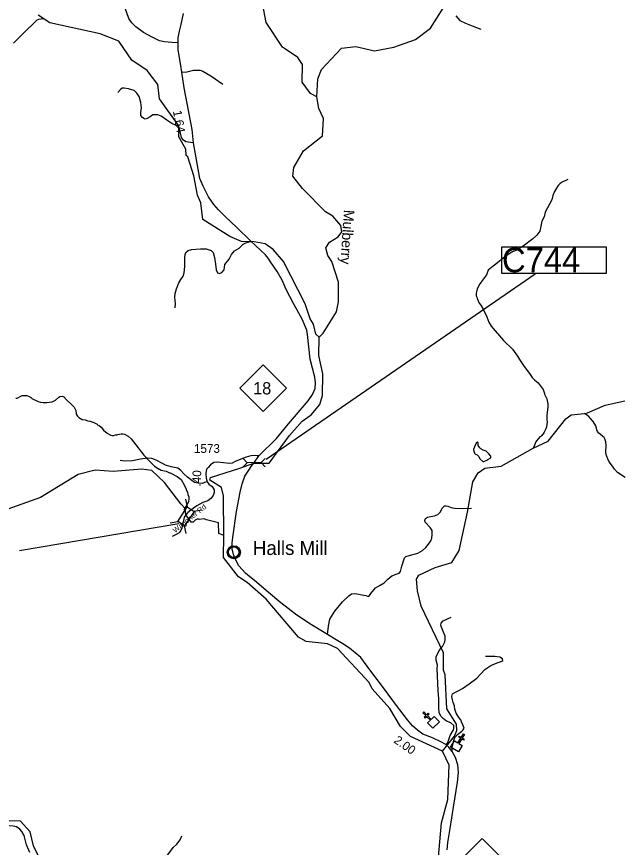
# Model space of a CAD drawing. Extents: x 1248224 to 1454986, y 825081 to 985870.
# Drawn here: x 1345321 to 1353986, y 928641 to 940528 of the extents above; entities that cross this region are included whole.
import ezdxf

# ---------------------------------------------------------------- set-up
doc = ezdxf.new("R2010")
doc.units = 0
for name, color, linetype in [('Exist Civil Demographics Community CELL', 7, 'Continuous'), ('Exist Civil Demographics Community Label', 7, 'Continuous'), ('Exist Cultural Church CELL', 7, 'Continuous'), ('Exist Hydrographic Creek Single Shore', 7, 'Continuous'), ('Exist Hydrographic Creek Single Shore Label', 7, 'Continuous'), ('Exist Hydrographic Misc Water Feature', 7, 'Continuous'), ('Exist Road Non-System Type 51', 7, 'Continuous'), ('Exist Road Primary NC Attributed', 7, 'Continuous'), ('Exist Road Primary NC Mileage Hundredths English Label', 7, 'Continuous'), ('Exist Road Primary NC Shield CELL', 7, 'Continuous'), ('Exist Road Primary NC Shield Number Label', 7, 'Continuous'), ('Exist Road Primary NC Structure Culvert CELL', 7, 'Continuous'), ('Exist Road Primary NC Structure Culvert Number Label', 7, 'Continuous'), ('Exist Road Secondary Mileage Hundredths English Label', 7, 'Continuous'), ('Exist Road Secondary Structure Standard Bridge CELL', 7, 'Continuous'), ('Exist Road Secondary Structure Standard Bridge Number Label', 7, 'Continuous'), ('Exist Road Secondary Type 51 Attributed', 7, 'Continuous'), ('Exist Road Secondary Type 51 Label', 7, 'Continuous'), ('Exist Road Secondary Type 51 Number Label', 7, 'Continuous')]:
    doc.layers.add(name, color=color, linetype=linetype)

msp = doc.modelspace()

# ---------------------------------------------------------------- linework, layer by layer
at = {"layer": 'Exist Civil Demographics Community CELL'}
msp.add_lwpolyline([(1348349, 932877), (1348350, 932882), (1348352, 932889), (1348355, 932896), (1348358, 932902), (1348361, 932908), (1348365, 932913), (1348369, 932917), (1348373, 932922), (1348379, 932926), (1348384, 932930), (1348389, 932933), (1348394, 932935), (1348400, 932937), (1348405, 932939), (1348410, 932940), (1348415, 932941), (1348419, 932942), (1348425, 932942), (1348429, 932942), (1348435, 932942), (1348440, 932941), (1348445, 932940), (1348450, 932939), (1348455, 932937), (1348462, 932934), (1348468, 932930), (1348473, 932927), (1348478, 932923), (1348482, 932920), (1348486, 932915), (1348490, 932911), (1348493, 932906), (1348496, 932901), (1348498, 932896), (1348500, 932891), (1348502, 932886), (1348503, 932881), (1348504, 932875), (1348505, 932870), (1348505, 932864), (1348505, 932859), (1348504, 932853), (1348503, 932847), (1348502, 932841), (1348500, 932835), (1348498, 932830), (1348494, 932824), (1348491, 932819), (1348488, 932814), (1348483, 932810), (1348478, 932805), (1348473, 932801), (1348468, 932797), (1348464, 932795), (1348457, 932791), (1348450, 932789), (1348444, 932787), (1348437, 932786), (1348433, 932785), (1348428, 932785), (1348423, 932785), (1348419, 932786), (1348413, 932786), (1348407, 932788), (1348402, 932789), (1348397, 932791), (1348393, 932793), (1348389, 932795), (1348382, 932799), (1348376, 932803), (1348371, 932808), (1348367, 932813), (1348364, 932817), (1348361, 932821), (1348357, 932828), (1348355, 932831), (1348353, 932836), (1348351, 932844), (1348349, 932851), (1348348, 932856), (1348348, 932862), (1348348, 932867), (1348349, 932873)], close=True, dxfattribs=at)
for centre, radius in [((1348427, 932864), 94.3), ((1348426, 932865), 76.7)]:
    msp.add_circle(centre, radius, dxfattribs=at)
at = {"layer": 'Exist Cultural Church CELL'}
for points in [[(1351200, 930421), (1351240, 930461), (1351186, 930515), (1351164, 930492), (1351152, 930503), (1351175, 930526), (1351133, 930568), (1351144, 930580), (1351186, 930537), (1351209, 930560), (1351220, 930549), (1351198, 930526), (1351252, 930472), (1351292, 930513), (1351368, 930438), (1351275, 930345)], [(1351585, 930166), (1351633, 930137), (1351673, 930202), (1351646, 930218), (1351654, 930232), (1351682, 930215), (1351713, 930266), (1351727, 930258), (1351695, 930207), (1351723, 930190), (1351714, 930176), (1351687, 930193), (1351647, 930128), (1351696, 930098), (1351640, 930007), (1351529, 930076)]]:
    msp.add_lwpolyline(points, close=True, dxfattribs=at)
at = {"layer": 'Exist Hydrographic Creek Single Shore'}
for points in [[(1349151, 940072), (1349123, 940090), (1348889, 940446), (1348784, 941000), (1348773, 941634), (1348698, 942044), (1348651, 942324)], [(1349968, 940076), (1350174, 940102), (1350439, 940038), (1350715, 940091), (1351026, 940200), (1351239, 940363), (1351420, 940648)], [(1349648, 935943), (1349708, 936001), (1349898, 936306), (1349926, 936447), (1349924, 936729), (1349831, 937023), (1349774, 937110), (1349743, 937219), (1349795, 937300), (1349922, 937379), (1349973, 937447), (1349959, 937539), (1349845, 937673), (1349738, 937734), (1349412, 938069), (1349274, 938246), (1349285, 938370), (1349424, 938610), (1349695, 938822), (1349709, 939064)], [(1348285, 933105), (1348281, 933673), (1348250, 933792), (1348083, 933896), (1348093, 933935), (1348514, 934068), (1348712, 934139), (1348932, 934137), (1349225, 934537), (1349405, 934740), (1349532, 934829), (1349660, 934978), (1349697, 935108), (1349703, 935417), (1349642, 935677), (1349648, 935943)], [(1347743, 933401), (1347733, 933491), (1347672, 933557), (1347434, 933863), (1347257, 934035), (1347111, 934052), (1346700, 934018), (1346446, 934038), (1346203, 933977), (1345662, 933647), (1345057, 933435)], [(1348285, 933105), (1348211, 933132), (1348209, 933287), (1348035, 933327), (1348003, 933343), (1347934, 933331), (1347911, 933340), (1347873, 933322), (1347845, 933295), (1347819, 933295), (1347743, 933401)], [(1351411, 930018), (1350957, 930228), (1350810, 930372), (1350657, 930628), (1350405, 930908), (1350365, 931001), (1349909, 931486), (1349768, 931555), (1349461, 931587), (1349354, 931649), (1348890, 932193), (1348620, 932431), (1348497, 932510), (1348278, 932790), (1348285, 933105)], [(1352723, 925553), (1352698, 925587), (1352508, 925673), (1352264, 925914), (1352037, 926260), (1351712, 926624), (1351459, 927266), (1351328, 928178), (1351397, 928991), (1351488, 929324), (1351506, 929816), (1351411, 930018)], [(1346569, 928033), (1346657, 928069), (1346699, 928107), (1346726, 928155), (1346747, 928262), (1346729, 928336), (1346681, 928429), (1346640, 928456), (1346472, 928433), (1346086, 928293), (1345883, 928173), (1345825, 928190), (1345744, 928290), (1345560, 928662), (1345515, 928863), (1345376, 929017), (1345218, 929020), (1345034, 928981), (1345001, 929018), (1344995, 929484), (1344963, 929550), (1344768, 929680), (1344722, 929678)]]:
    msp.add_lwpolyline(points, dxfattribs=at)
at = {"layer": 'Exist Hydrographic Misc Water Feature'}
for points in [[(1349648, 935943), (1349599, 935987), (1349569, 936129), (1349521, 936205), (1349450, 936417), (1349138, 937024), (1348992, 937194), (1348877, 937279), (1348719, 937308), (1348536, 937312), (1348371, 937381), (1347984, 937625), (1347956, 937865), (1347909, 937974), (1347856, 938251), (1347770, 938522), (1347746, 938539), (1347740, 938631), (1347643, 938807), (1347639, 938965), (1347364, 939354), (1347343, 939555), (1347189, 939758), (1346967, 939907), (1346781, 940177), (1346517, 940284), (1345795, 940440), (1345630, 940551)], [(1345278, 940149), (1345433, 940306), (1345584, 940452), (1345617, 940480), (1345641, 940491), (1345704, 940503)], [(1349616, 939381), (1349525, 939426), (1349403, 939592), (1349409, 939845), (1349345, 939945), (1349151, 940072)], [(1349616, 939381), (1349630, 939637), (1349683, 939771), (1349968, 940076)], [(1349709, 939064), (1349709, 939071), (1349645, 939213), (1349616, 939381)], [(1353204, 938198), (1353117, 938154), (1353093, 938136), (1353068, 938113), (1353042, 938073), (1353017, 938026), (1352991, 937967), (1352978, 937907), (1352882, 937729), (1352865, 937665), (1352835, 937602), (1352804, 937459), (1352761, 937401), (1352706, 937351), (1352568, 937244), (1352462, 937183), (1352406, 937156), (1352361, 937129), (1352306, 937090), (1352176, 936985), (1352137, 936958), (1352068, 936900), (1352043, 936832), (1351971, 936738), (1351968, 936730), (1351948, 936706), (1351910, 936635), (1351898, 936590)], [(1351898, 936590), (1351893, 936571), (1351896, 936533), (1351907, 936503), (1351907, 936495), (1351938, 936430), (1351961, 936398), (1351992, 936341), (1352000, 936333), (1352046, 936234), (1352076, 936155), (1352107, 936099), (1352286, 935893), (1352414, 935768), (1352485, 935670), (1352512, 935622), (1352570, 935534), (1352668, 935408), (1352697, 935366), (1352730, 935329), (1352781, 935286), (1352810, 935251), (1352851, 935192), (1352874, 935134), (1352874, 935126), (1352904, 935057), (1352919, 934989), (1352917, 934925), (1352913, 934917), (1352912, 934853), (1352907, 934837), (1352906, 934765), (1352909, 934725), (1352899, 934661), (1352891, 934629), (1352868, 934582), (1352851, 934558), (1352822, 934527), (1352806, 934515), (1352759, 934460), (1352749, 934445), (1352730, 934397), (1352708, 934354)], [(1345312, 935067), (1345328, 935071), (1345401, 935105), (1345417, 935109), (1345465, 935108), (1345493, 935099), (1345501, 935091), (1345532, 935074), (1345540, 935066), (1345631, 935020), (1345663, 935012), (1345699, 935007), (1345755, 935006), (1345827, 935016), (1345876, 935039), (1345925, 935084), (1345941, 935093), (1345971, 935097), (1345985, 935092), (1345995, 935086), (1346032, 935045), (1346102, 934984), (1346143, 934941), (1346168, 934892), (1346168, 934876), (1346172, 934868), (1346175, 934840), (1346191, 934810), (1346210, 934791), (1346258, 934766), (1346302, 934757), (1346341, 934744), (1346373, 934740), (1346409, 934727), (1346417, 934727), (1346472, 934697), (1346480, 934689), (1346504, 934677), (1346529, 934656), (1346566, 934613), (1346617, 934566), (1346669, 934541), (1346689, 934537), (1346713, 934536), (1346737, 934544), (1346753, 934543), (1346769, 934551), (1346817, 934558), (1346841, 934557), (1346865, 934553), (1346918, 934523), (1346958, 934487), (1346995, 934442), (1347140, 934251), (1347224, 934161), (1347295, 934097), (1347358, 934054), (1347366, 934053), (1347390, 934041), (1347461, 934023), (1347509, 934002), (1347517, 934002), (1347618, 933948), (1347655, 933921), (1347673, 933903), (1347717, 933830), (1347748, 933765), (1347748, 933757), (1347763, 933725), (1347763, 933717), (1347771, 933700), (1347770, 933692), (1347782, 933656), (1347783, 933628), (1347780, 933588), (1347761, 933549), (1347739, 933517), (1347713, 933468)], [(1351411, 930018), (1351582, 930231), (1351617, 930313), (1351611, 930405), (1351474, 930624), (1351451, 931111), (1351428, 931177), (1351425, 931426), (1351106, 932093), (1351053, 932310), (1351040, 932478), (1351074, 932536), (1351310, 932647), (1351545, 932718), (1351649, 932889), (1351770, 933439), (1351846, 933870), (1351924, 934000), (1352017, 934067), (1352251, 934095), (1352708, 934354), (1352926, 934453), (1353176, 934773), (1353251, 934830), (1353443, 934848), (1353485, 934858), (1353738, 934971), (1354023, 935031)], [(1354024, 933932), (1353917, 934006), (1353872, 934055), (1353845, 934096), (1353812, 934137), (1353789, 934177), (1353762, 934234), (1353751, 934282), (1353754, 934410), (1353750, 934418), (1353751, 934442), (1353736, 934485), (1353724, 934505), (1353708, 934521), (1353667, 934556), (1353647, 934568), (1353628, 934593), (1353618, 934617), (1353615, 934641), (1353604, 934673), (1353567, 934734), (1353499, 934810), (1353443, 934848)], [(1351989, 934161), (1352002, 934161), (1352045, 934180), (1352059, 934192), (1352094, 934211), (1352102, 934217), (1352106, 934225), (1352104, 934239), (1352077, 934272), (1352038, 934309), (1352024, 934317), (1351992, 934326), (1351960, 934342), (1351945, 934357), (1351925, 934391), (1351922, 934433), (1351913, 934441), (1351892, 934426), (1351869, 934372), (1351858, 934333), (1351860, 934309), (1351871, 934284), (1351887, 934268), (1351907, 934256), (1351930, 934233), (1351949, 934203), (1351989, 934161)]]:
    msp.add_lwpolyline(points, dxfattribs=at)
at = {"layer": 'Exist Road Non-System Type 51'}
for points in [[(1347632, 940155), (1347542, 940158), (1347437, 940167), (1347364, 940184), (1347259, 940232), (1347138, 940300), (1347028, 940384), (1346968, 940438), (1346926, 940503), (1346872, 940647)], [(1351602, 940538), (1351662, 940472), (1351743, 940434), (1351835, 940395), (1351960, 940349)], [(1347684, 939732), (1347754, 939739), (1347853, 939761), (1347894, 939764), (1347944, 939761), (1347985, 939748), (1348098, 939680), (1348269, 939564)], [(1347852, 938723), (1347808, 938729), (1347743, 938736), (1347710, 938761), (1347679, 938800), (1347665, 938859), (1347649, 938925), (1347603, 938968), (1347542, 939000), (1347469, 939048), (1347387, 939104), (1347339, 939121), (1347285, 939121), (1347268, 939121), (1347230, 939093), (1347189, 939070), (1347161, 939061), (1347141, 939070), (1347120, 939084), (1347100, 939114), (1347100, 939155), (1347105, 939225), (1347096, 939300), (1347072, 939387), (1347042, 939433), (1347004, 939470), (1346919, 939493), (1346860, 939506), (1346833, 939504), (1346805, 939484), (1346767, 939443)], [(1347588, 936360), (1347594, 936422), (1347591, 936468), (1347585, 936515), (1347588, 936567), (1347610, 936635), (1347641, 936719), (1347669, 936765), (1347702, 936814), (1347718, 936864), (1347727, 936953), (1347727, 937074), (1347733, 937126), (1347743, 937154), (1347773, 937182), (1347823, 937194), (1347885, 937200), (1347952, 937207), (1348033, 937207), (1348073, 937191), (1348104, 937182), (1348131, 937151), (1348153, 937083), (1348165, 936987), (1348175, 936904), (1348193, 936861), (1348221, 936854), (1348258, 936867), (1348292, 936907), (1348301, 936981), (1348363, 937058), (1348394, 937126), (1348437, 937179), (1348502, 937216), (1348560, 937271), (1348600, 937293), (1348668, 937312)], [(1348046, 933874), (1348010, 933860), (1347978, 933849), (1347920, 933851), (1347864, 933862), (1347825, 933892), (1347765, 933937), (1347715, 933988), (1347670, 934035), (1347626, 934065), (1347533, 934086), (1347451, 934108), (1347406, 934133), (1347315, 934184), (1347255, 934206), (1347194, 934208), (1347091, 934195), (1346977, 934172), (1346868, 934167), (1346802, 934176)], [(1349767, 931688), (1349781, 931807), (1349800, 931907), (1349871, 932023), (1349982, 932156), (1350074, 932241), (1350111, 932267), (1350157, 932272), (1350214, 932264), (1350237, 932258), (1350317, 932245), (1350340, 932235), (1350360, 932233), (1350389, 932274), (1350454, 932354), (1350522, 932395), (1350576, 932425), (1350630, 932480), (1350686, 932528), (1350751, 932552), (1350792, 932566), (1350812, 932588), (1350829, 932663), (1350867, 932784), (1350889, 932804), (1350921, 932814), (1351061, 932850), (1351126, 932891), (1351175, 932932), (1351214, 932980), (1351245, 933026), (1351260, 933067), (1351267, 933118), (1351264, 933176), (1351235, 933219), (1351165, 933293), (1351161, 933317), (1351168, 933349), (1351197, 933364), (1351241, 933375), (1351298, 933385), (1351345, 933402), (1351384, 933441), (1351410, 933497), (1351442, 933526), (1351458, 933530), (1351487, 933525), (1351536, 933504), (1351584, 933496), (1351696, 933492), (1351828, 933497)], [(1351459, 930113), (1351489, 930141), (1351520, 930240), (1351571, 930325), (1351575, 930344), (1351573, 930387), (1351530, 930422), (1351472, 930445), (1351420, 930484), (1351387, 930518), (1351363, 930572), (1351360, 930637), (1351358, 930772), (1351353, 930879), (1351338, 931202), (1351340, 931248), (1351324, 931321), (1351324, 931369), (1351364, 931459), (1351413, 931517), (1351445, 931581), (1351450, 931615), (1351450, 931664), (1351428, 931719), (1351398, 931792), (1351389, 931821), (1351394, 931850), (1351421, 931881), (1351535, 931933)], [(1351551, 930012), (1351552, 930080), (1351573, 930170), (1351588, 930213), (1351627, 930254), (1351687, 930305), (1351709, 930323), (1351721, 930347), (1351702, 930397), (1351685, 930439), (1351673, 930468), (1351648, 930501), (1351607, 930562), (1351588, 930617), (1351583, 930668), (1351566, 930712), (1351554, 930751), (1351547, 930802), (1351554, 930838), (1351597, 930864), (1351648, 930886), (1351697, 930913), (1351794, 930980), (1351905, 931062), (1352020, 931185), (1352104, 931244), (1352172, 931272), (1352260, 931306), (1352274, 931313), (1352270, 931339), (1352233, 931365), (1352163, 931373), (1352102, 931373), (1352030, 931371)], [(1346805, 927072), (1346754, 927107), (1346742, 927131), (1346723, 927187), (1346727, 927242), (1346751, 927288), (1346763, 927343), (1346790, 927516), (1346812, 927726), (1346850, 927851), (1346874, 927925), (1346898, 927971), (1347009, 928089), (1347059, 928137), (1347097, 928201), (1347174, 928265), (1347316, 928388), (1347381, 928431), (1347422, 928451), (1347484, 928535), (1347561, 928641), (1347614, 928689), (1347658, 928747), (1347686, 928807)]]:
    msp.add_lwpolyline(points, dxfattribs=at)
at = {"layer": 'Exist Road Primary NC Attributed'}
for points in [[(1348787, 934242), (1349037, 934494), (1349210, 934702), (1349490, 935033), (1349553, 935123), (1349591, 935207), (1349598, 935287), (1349586, 935370), (1349521, 935626), (1349503, 935802), (1349480, 935978), (1349471, 936044), (1349406, 936197), (1349280, 936423), (1349175, 936625), (1349118, 936755), (1349050, 936881), (1348952, 937021), (1348918, 937070), (1348879, 937122), (1348664, 937318), (1348469, 937509), (1348306, 937667), (1348208, 937763), (1348140, 937841), (1348065, 937948), (1347987, 938102), (1347942, 938214), (1347852, 938723), (1347832, 938912), (1347719, 939510), (1347684, 939732), (1347670, 939828), (1347645, 939965), (1347632, 940060), (1347630, 940147), (1347634, 940226), (1347649, 940318), (1347674, 940416), (1347707, 940571)], [(1351479, 928605), (1351489, 928712), (1351521, 928910), (1351569, 929216), (1351627, 929576), (1351642, 929711), (1351634, 929824), (1351599, 929927), (1351551, 930012), (1351504, 930075), (1351459, 930113), (1351388, 930150), (1351271, 930208), (1351130, 930263), (1351053, 930317), (1350985, 930378), (1350912, 930468), (1350757, 930671), (1350584, 930907), (1350371, 931182), (1350244, 931357), (1350164, 931427), (1350081, 931492), (1349986, 931555), (1349870, 931623), (1349767, 931688), (1349517, 931840), (1349309, 931976), (1349101, 932139), (1348926, 932286), (1348753, 932434), (1348630, 932537), (1348595, 932567), (1348500, 932670), (1348457, 932750), (1348422, 932831), (1348405, 932914), (1348402, 932999), (1348412, 933074), (1348467, 933449), (1348520, 933725), (1348545, 933843), (1348586, 933955), (1348643, 934037), (1348677, 934089), (1348712, 934139), (1348787, 934242)]]:
    msp.add_lwpolyline(points, dxfattribs=at)
at = {"layer": 'Exist Road Primary NC Shield CELL'}
for points in [[(1348516, 935212), (1348849, 935545), (1349182, 935212), (1348849, 934879)], [(1351648, 928434), (1351981, 928767), (1352314, 928434), (1351981, 928101)]]:
    msp.add_lwpolyline(points, close=True, dxfattribs=at)
at = {"layer": 'Exist Road Primary NC Structure Culvert CELL'}
for p, q in [((1348562, 934205), (1348620, 934145)), ((1348563, 934084), (1348620, 934145)), ((1348818, 934146), (1348620, 934145)), ((1348875, 934207), (1348818, 934146)), ((1348876, 934086), (1348818, 934146))]:
    msp.add_line(p, q, dxfattribs=at)
at = {"layer": 'Exist Road Primary NC Structure Culvert Number Label'}
msp.add_line((1348890, 934194), (1352739, 936850), dxfattribs=at)
msp.add_lwpolyline([(1352261, 937235), (1353754, 937235), (1353754, 936852), (1352261, 936852)], close=True, dxfattribs=at)
at = {"layer": 'Exist Road Secondary Structure Standard Bridge CELL'}
for p, q in [((1347763, 933512), (1347740, 933623)), ((1347857, 933450), (1347968, 933472)), ((1347515, 933283), (1347626, 933306)), ((1347745, 933131), (1347722, 933242))]:
    msp.add_line(p, q, dxfattribs=at)
msp.add_lwpolyline([(1347626, 933306), (1347762, 933512), (1347859, 933449), (1347722, 933242)], close=True, dxfattribs=at)
at = {"layer": 'Exist Road Secondary Structure Standard Bridge Number Label'}
msp.add_line((1347639, 933272), (1345361, 932883), dxfattribs=at)
at = {"layer": 'Exist Road Secondary Type 51 Attributed'}
for points in [[(1348787, 934242), (1348762, 934246), (1348723, 934248), (1348672, 934243), (1348606, 934226), (1348530, 934194), (1348439, 934157), (1348403, 934140), (1348361, 934135), (1348278, 934143), (1348190, 934155), (1348144, 934148), (1348095, 934116), (1348063, 934079), (1348038, 934052), (1348029, 933989), (1348031, 933925), (1348046, 933874), (1348070, 933839), (1348117, 933805), (1348134, 933783), (1348146, 933756), (1348146, 933719), (1348134, 933675), (1348100, 933631), (1348058, 933602), (1347984, 933574), (1347900, 933530), (1347815, 933468), (1347772, 933432), (1347743, 933401)], [(1347743, 933401), (1347719, 933364), (1347697, 933275), (1347685, 933209), (1347668, 933177), (1347646, 933143), (1347605, 933119), (1347544, 933089)], [(1345510, 928570), (1345460, 928679), (1345428, 928812), (1345397, 928868), (1345367, 928900), (1345321, 928933), (1345270, 928947), (1345218, 928951), (1345160, 928931), (1345052, 928878), (1345007, 928871), (1344969, 928886), (1344925, 928921), (1344888, 928968), (1344871, 929037), (1344876, 929113), (1344897, 929234), (1344902, 929361), (1344879, 929475), (1344834, 929561), (1344784, 929639), (1344722, 929678)]]:
    msp.add_lwpolyline(points, dxfattribs=at)

# ---------------------------------------------------------------- texts
at = {"layer": 'Exist Civil Demographics Community Label'}
msp.add_text('Halls Mill', height=200, dxfattribs=at).set_placement((1348700, 932825))
at = {"layer": 'Exist Hydrographic Creek Single Shore Label'}
msp.add_text('Mulberry', height=150, rotation=266.1581, dxfattribs=at).set_placement((1350003, 937767))
at = {"layer": 'Exist Road Primary NC Mileage Hundredths English Label'}
for s, rotation, p in [('1.64', 280.0488, (1347556, 939177)), ('2.00', 325.0491, (1350706, 930148))]:
    msp.add_text(s, height=125, rotation=rotation, dxfattribs=at).set_placement(p)
at = {"layer": 'Exist Road Primary NC Shield Number Label'}
msp.add_text('18', height=175, dxfattribs=at).set_placement((1348703, 935123))
at = {"layer": 'Exist Road Primary NC Structure Culvert Number Label'}
msp.add_text('C744', height=350, dxfattribs=at).set_placement((1352264, 936871))
at = {"layer": 'Exist Road Secondary Mileage Hundredths English Label'}
msp.add_text('.40', height=125, rotation=87.2818, dxfattribs=at).set_placement((1347953, 933803))
at = {"layer": 'Exist Road Secondary Type 51 Label'}
msp.add_text('Wagoner Rd', height=75, rotation=38.99, dxfattribs=at).set_placement((1347591, 933136))
at = {"layer": 'Exist Road Secondary Type 51 Number Label'}
msp.add_text('1573', height=125, dxfattribs=at).set_placement((1347857, 934286))

doc.saveas('drawing.dxf')
